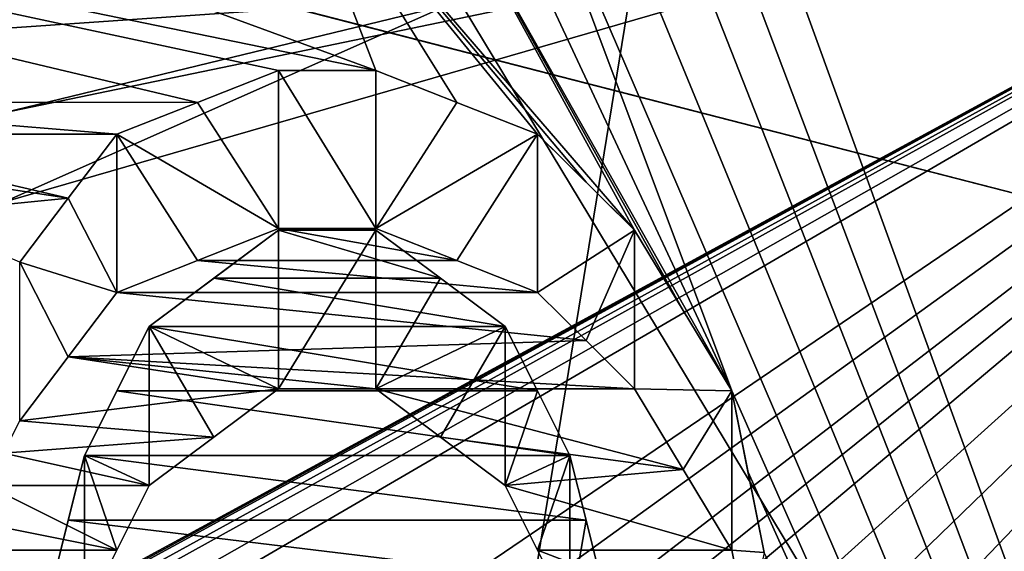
# Model space of a CAD drawing. Header units: millimetres. Extents: x -122 to 122, y -98 to 94.
# Tile 459 of 533: x 70.05 to 73.29, y 10.56 to 12.31. Entities that reach past the tile are written whole.
import ezdxf

# ---------------------------------------------------------------- set-up
doc = ezdxf.new("R2010")
doc.units = ezdxf.units.MM
doc.header["$LTSCALE"] = 26.699852
for name, color, linetype in [('1004', 7, 'CONTINUOUS'), ('1006', 7, 'CONTINUOUS'), ('1133', 7, 'CONTINUOUS'), ('1150', 7, 'CONTINUOUS'), ('1458', 7, 'CONTINUOUS'), ('1589', 7, 'CONTINUOUS'), ('1590', 7, 'CONTINUOUS'), ('1591', 7, 'CONTINUOUS'), ('1592', 7, 'CONTINUOUS'), ('1593', 7, 'CONTINUOUS'), ('1594', 7, 'CONTINUOUS'), ('1595', 7, 'CONTINUOUS'), ('1622', 7, 'CONTINUOUS'), ('1623', 7, 'CONTINUOUS'), ('1624', 7, 'CONTINUOUS'), ('1625', 7, 'CONTINUOUS'), ('1626', 7, 'CONTINUOUS'), ('1627', 7, 'CONTINUOUS'), ('1628', 7, 'CONTINUOUS'), ('1736', 7, 'CONTINUOUS'), ('1737', 7, 'CONTINUOUS'), ('4178', 7, 'CONTINUOUS'), ('4195', 7, 'CONTINUOUS'), ('4781', 7, 'CONTINUOUS'), ('4782', 7, 'CONTINUOUS'), ('4791', 7, 'CONTINUOUS'), ('4792', 7, 'CONTINUOUS'), ('4793', 7, 'CONTINUOUS'), ('4794', 7, 'CONTINUOUS'), ('5236', 7, 'CONTINUOUS'), ('5239', 7, 'CONTINUOUS'), ('949', 7, 'CONTINUOUS'), ('950', 7, 'CONTINUOUS'), ('967', 7, 'CONTINUOUS'), ('969', 7, 'CONTINUOUS')]:
    doc.layers.add(name, color=color, linetype=linetype)

msp = doc.modelspace()

# ---------------------------------------------------------------- linework, layer by layer
at = {"layer": '1004', "color": 250, "linetype": 'Continuous', "true_color": 0x323232}
for points in [[(78.9793, 17.625, -30.5274), (78.9793, 0, -35.25), (68.3207, 17.625, -30.5274), (78.9793, 17.625, -30.5274)], [(68.3207, 17.625, -30.5274), (78.9793, 0, -35.25), (68.3207, 0, -35.25), (68.3207, 17.625, -30.5274)]]:
    msp.add_3dface(points, dxfattribs=at)
at = {"layer": '1006', "color": 250, "linetype": 'Continuous', "true_color": 0x323232}
for points in [[(78.9793, 0, 35.25), (78.9793, 17.625, 30.5274), (68.3207, 0, 35.25), (78.9793, 0, 35.25)], [(68.3207, 0, 35.25), (78.9793, 17.625, 30.5274), (68.3207, 17.625, 30.5274), (68.3207, 0, 35.25)]]:
    msp.add_3dface(points, dxfattribs=at)
at = {"layer": '1133', "color": 250, "linetype": 'Continuous', "true_color": 0x323232}
for points in [[(103.1595, 4.0619, -42.0543), (103.1595, 21.125, -36.5896), (36.8405, 4.0619, -42.0543), (103.1595, 4.0619, -42.0543)], [(36.8405, 4.0619, -42.0543), (103.1595, 21.125, -36.5896), (36.8405, 21.125, -36.5896), (36.8405, 4.0619, -42.0543)]]:
    msp.add_3dface(points, dxfattribs=at)
at = {"layer": '1150', "color": 250, "linetype": 'Continuous', "true_color": 0x323232}
for points in [[(63.7701, 13.6709, -46.2728), (68.6702, 13.0782, -46.4438), (71.2234, 12.142, -46.6973), (63.7701, 13.6709, -46.2728)], [(70.6382, 12.0373, -46.7244), (63.7701, 13.6709, -46.2728), (70.9043, 12.142, -46.6973), (70.6382, 12.0373, -46.7244)], [(63.7701, 13.6709, -46.2728), (70.6382, 12.0373, -46.7244), (69.0957, 12.0374, -46.7243), (63.7701, 13.6709, -46.2728)], [(70.9043, 12.142, -46.6973), (63.7701, 13.6709, -46.2728), (71.2234, 12.142, -46.6973), (70.9043, 12.142, -46.6973)], [(76.2299, 13.6709, -46.2728), (76.2299, 2.4567, -48.1874), (72.1809, 13.594, -46.2954), (76.2299, 13.6709, -46.2728)], [(72.1809, 13.594, -46.2954), (76.2299, 2.4567, -48.1874), (72.0744, 13.4395, -46.3405), (72.1809, 13.594, -46.2954)], [(76.2299, 2.4567, -48.1874), (71.9681, 13.2849, -46.3851), (72.0744, 13.4395, -46.3405), (76.2299, 2.4567, -48.1874)], [(71.9681, 13.2849, -46.3851), (76.2299, 2.4567, -48.1874), (71.8085, 13.1816, -46.4145), (71.9681, 13.2849, -46.3851)], [(71.8085, 13.1816, -46.4145), (76.2299, 2.4567, -48.1874), (71.6489, 13.0782, -46.4438), (71.8085, 13.1816, -46.4145)], [(68.6702, 13.0782, -46.4438), (70.9043, 12.9747, -46.4728), (71.2234, 12.142, -46.6973), (68.6702, 13.0782, -46.4438)], [(71.4893, 13.0264, -46.4583), (71.6489, 13.0782, -46.4438), (72.3936, 11.0899, -46.9582), (71.4893, 13.0264, -46.4583)], [(71.6489, 13.0782, -46.4438), (76.2299, 2.4567, -48.1874), (72.3936, 11.0899, -46.9582), (71.6489, 13.0782, -46.4438)], [(71.3298, 12.9747, -46.4728), (71.4893, 13.0264, -46.4583), (72.3936, 11.0899, -46.9582), (71.3298, 12.9747, -46.4728)], [(70.9043, 12.9747, -46.4728), (71.3298, 12.9747, -46.4728), (72.0745, 11.6175, -46.8305), (70.9043, 12.9747, -46.4728)], [(71.2234, 12.142, -46.6973), (70.9043, 12.9747, -46.4728), (71.4895, 12.0373, -46.7244), (71.2234, 12.142, -46.6973)], [(71.4895, 12.0373, -46.7244), (70.9043, 12.9747, -46.4728), (71.7553, 11.9326, -46.7512), (71.4895, 12.0373, -46.7244)], [(71.7553, 11.9326, -46.7512), (70.9043, 12.9747, -46.4728), (71.915, 11.7751, -46.7911), (71.7553, 11.9326, -46.7512)], [(71.915, 11.7751, -46.7911), (70.9043, 12.9747, -46.4728), (72.0745, 11.6175, -46.8305), (71.915, 11.7751, -46.7911)], [(72.0745, 11.6175, -46.8305), (71.3298, 12.9747, -46.4728), (72.2342, 11.3538, -46.8951), (72.0745, 11.6175, -46.8305)], [(72.2342, 11.3538, -46.8951), (71.3298, 12.9747, -46.4728), (72.3936, 11.0899, -46.9582), (72.2342, 11.3538, -46.8951)], [(70.6382, 12.0373, -46.7244), (70.3723, 11.9326, -46.7512), (69.0957, 12.0374, -46.7243), (70.6382, 12.0373, -46.7244)], [(69.0957, 12.0374, -46.7243), (70.3723, 11.9326, -46.7512), (69.3086, 11.9326, -46.7512), (69.0957, 12.0374, -46.7243)], [(70.3723, 11.9326, -46.7512), (70.2126, 11.7225, -46.8043), (69.3086, 11.9326, -46.7512), (70.3723, 11.9326, -46.7512)], [(69.3086, 11.9326, -46.7512), (70.2126, 11.7225, -46.8043), (69.5213, 11.8277, -46.7779), (69.3086, 11.9326, -46.7512)], [(69.5213, 11.8277, -46.7779), (70.2126, 11.7225, -46.8043), (69.681, 11.67, -46.8174), (69.5213, 11.8277, -46.7779)], [(70.2126, 11.7225, -46.8043), (70.0532, 11.5123, -46.8565), (69.681, 11.67, -46.8174), (70.2126, 11.7225, -46.8043)], [(70.9043, 11.6175, -46.8305), (71.4363, 11.4595, -46.8694), (70.6914, 11.4595, -46.8694), (70.9043, 11.6175, -46.8305)], [(71.2234, 11.6175, -46.8305), (71.4363, 11.4595, -46.8694), (70.9043, 11.6175, -46.8305), (71.2234, 11.6175, -46.8305)], [(70.6914, 11.4595, -46.8694), (71.6489, 11.3013, -46.9078), (70.4787, 11.3013, -46.9078), (70.6914, 11.4595, -46.8694)], [(71.4363, 11.4595, -46.8694), (71.6489, 11.3013, -46.9078), (70.6914, 11.4595, -46.8694), (71.4363, 11.4595, -46.8694)], [(70.4787, 11.3013, -46.9078), (71.7554, 11.0897, -46.9583), (70.3723, 11.0897, -46.9583), (70.4787, 11.3013, -46.9078)], [(71.6489, 11.3013, -46.9078), (71.7554, 11.0897, -46.9583), (70.4787, 11.3013, -46.9078), (71.6489, 11.3013, -46.9078)], [(70.3723, 11.0897, -46.9583), (71.8617, 10.8779, -47.0078), (70.266, 10.8779, -47.0078), (70.3723, 11.0897, -46.9583)], [(71.7554, 11.0897, -46.9583), (71.8617, 10.8779, -47.0078), (70.3723, 11.0897, -46.9583), (71.7554, 11.0897, -46.9583)], [(72.3936, 11.0899, -46.9582), (76.2299, 2.4567, -48.1874), (72.4469, 10.8246, -47.0201), (72.3936, 11.0899, -46.9582)], [(70.2127, 10.6653, -47.0565), (70.266, 10.8779, -47.0078), (71.9149, 10.6653, -47.0565), (70.2127, 10.6653, -47.0565)], [(70.266, 10.8779, -47.0078), (71.8617, 10.8779, -47.0078), (71.9149, 10.6653, -47.0565), (70.266, 10.8779, -47.0078)], [(72.4469, 10.8246, -47.0201), (76.2299, 2.4567, -48.1874), (72.5, 10.559, -47.0805), (72.4469, 10.8246, -47.0201)], [(70.1596, 10.4525, -47.1042), (70.2127, 10.6653, -47.0565), (71.9681, 10.4525, -47.1042), (70.1596, 10.4525, -47.1042)], [(71.9681, 10.4525, -47.1042), (70.2127, 10.6653, -47.0565), (71.9149, 10.6653, -47.0565), (71.9681, 10.4525, -47.1042)]]:
    msp.add_3dface(points, dxfattribs=at)
at = {"layer": '1458', "color": 250, "linetype": 'Continuous', "true_color": 0x323232}
for points in [[(70.6382, 11.5179, -45.8247), (70.9043, 11.6229, -45.7981), (71.4895, 11.5179, -45.8247), (70.6382, 11.5179, -45.8247)], [(70.9043, 11.6229, -45.7981), (71.2234, 11.6229, -45.7981), (71.4895, 11.5179, -45.8247), (70.9043, 11.6229, -45.7981)], [(70.3723, 11.4128, -45.8509), (70.6382, 11.5179, -45.8247), (71.7553, 11.4128, -45.8509), (70.3723, 11.4128, -45.8509)], [(70.6382, 11.5179, -45.8247), (71.4895, 11.5179, -45.8247), (71.7553, 11.4128, -45.8509), (70.6382, 11.5179, -45.8247)], [(70.2126, 11.202, -45.9029), (70.3723, 11.4128, -45.8509), (71.915, 11.2548, -45.89), (70.2126, 11.202, -45.9029)], [(70.3723, 11.4128, -45.8509), (71.7553, 11.4128, -45.8509), (71.915, 11.2548, -45.89), (70.3723, 11.4128, -45.8509)], [(70.2126, 11.202, -45.9029), (71.915, 11.2548, -45.89), (72.0745, 11.0968, -45.9285), (70.2126, 11.202, -45.9029)], [(70.0532, 10.9911, -45.9539), (70.2126, 11.202, -45.9029), (70.9043, 11.0968, -45.9285), (70.0532, 10.9911, -45.9539)], [(70.2126, 11.202, -45.9029), (72.0745, 11.0968, -45.9285), (71.2234, 11.0968, -45.9285), (70.2126, 11.202, -45.9029)], [(70.2126, 11.202, -45.9029), (71.2234, 11.0968, -45.9285), (70.9043, 11.0968, -45.9285), (70.2126, 11.202, -45.9029)], [(70.0532, 10.9911, -45.9539), (70.9043, 11.0968, -45.9285), (70.6913, 10.9382, -45.9665), (70.0532, 10.9911, -45.9539)], [(72.0745, 11.0968, -45.9285), (72.2342, 10.8322, -45.9916), (71.2234, 11.0968, -45.9285), (72.0745, 11.0968, -45.9285)], [(72.2342, 10.8322, -45.9916), (71.4363, 10.9382, -45.9665), (71.2234, 11.0968, -45.9285), (72.2342, 10.8322, -45.9916)], [(70, 10.8853, -45.979), (70.0532, 10.9911, -45.9539), (70.6913, 10.9382, -45.9665), (70, 10.8853, -45.979)], [(70, 10.8853, -45.979), (70.6913, 10.9382, -45.9665), (70.4787, 10.7795, -46.004), (70, 10.8853, -45.979)], [(72.2342, 10.8322, -45.9916), (71.6489, 10.7795, -46.004), (71.4363, 10.9382, -45.9665), (72.2342, 10.8322, -45.9916)], [(69.9468, 10.7795, -46.004), (70, 10.8853, -45.979), (70.4787, 10.7795, -46.004), (69.9468, 10.7795, -46.004)], [(72.2342, 10.8322, -45.9916), (72.3936, 10.5673, -46.0532), (71.6489, 10.7795, -46.004), (72.2342, 10.8322, -45.9916)], [(69.9468, 10.7795, -46.004), (70.3722, 10.5672, -46.0532), (69.3085, 10.7795, -46.004), (69.9468, 10.7795, -46.004)], [(70.3722, 10.5672, -46.0532), (69.4682, 10.5671, -46.0532), (69.3085, 10.7795, -46.004), (70.3722, 10.5672, -46.0532)], [(69.9468, 10.7795, -46.004), (70.4787, 10.7795, -46.004), (70.3722, 10.5672, -46.0532), (69.9468, 10.7795, -46.004)], [(72.3936, 10.5673, -46.0532), (71.7554, 10.5672, -46.0532), (71.6489, 10.7795, -46.004), (72.3936, 10.5673, -46.0532)], [(70.3722, 10.5672, -46.0532), (70.266, 10.3547, -46.1014), (69.4682, 10.5671, -46.0532), (70.3722, 10.5672, -46.0532)], [(70.266, 10.3547, -46.1014), (69.6277, 10.3547, -46.1014), (69.4682, 10.5671, -46.0532), (70.266, 10.3547, -46.1014)], [(72.3936, 10.5673, -46.0532), (72.4469, 10.3011, -46.1134), (71.7554, 10.5672, -46.0532), (72.3936, 10.5673, -46.0532)], [(72.4469, 10.3011, -46.1134), (71.8617, 10.3547, -46.1014), (71.7554, 10.5672, -46.0532), (72.4469, 10.3011, -46.1134)]]:
    msp.add_3dface(points, dxfattribs=at)
at = {"layer": '1589', "color": 250, "linetype": 'Continuous', "true_color": 0x323232}
for points in [[(70.2126, 11.7225, -46.8043), (70.3723, 11.9326, -46.7512), (70.3723, 11.4128, -45.8509), (70.2126, 11.7225, -46.8043)], [(70.0532, 11.5123, -46.8565), (70.2126, 11.7225, -46.8043), (70.3723, 11.4128, -45.8509), (70.0532, 11.5123, -46.8565)], [(70.0532, 10.9911, -45.9539), (70.0532, 11.5123, -46.8565), (70.2126, 11.202, -45.9029), (70.0532, 10.9911, -45.9539)], [(70.2126, 11.202, -45.9029), (70.0532, 11.5123, -46.8565), (70.3723, 11.4128, -45.8509), (70.2126, 11.202, -45.9029)]]:
    msp.add_3dface(points, dxfattribs=at)
at = {"layer": '1590', "color": 250, "linetype": 'Continuous', "true_color": 0x323232}
for points in [[(70.6382, 12.0373, -46.7244), (70.9043, 12.142, -46.6973), (70.9043, 11.6229, -45.7981), (70.6382, 12.0373, -46.7244)], [(70.3723, 11.9326, -46.7512), (70.6382, 12.0373, -46.7244), (70.9043, 11.6229, -45.7981), (70.3723, 11.9326, -46.7512)], [(70.3723, 11.4128, -45.8509), (70.3723, 11.9326, -46.7512), (70.6382, 11.5179, -45.8247), (70.3723, 11.4128, -45.8509)], [(70.6382, 11.5179, -45.8247), (70.3723, 11.9326, -46.7512), (70.9043, 11.6229, -45.7981), (70.6382, 11.5179, -45.8247)]]:
    msp.add_3dface(points, dxfattribs=at)
at = {"layer": '1591', "color": 250, "linetype": 'Continuous', "true_color": 0x323232}
for points in [[(70.9043, 12.142, -46.6973), (71.2234, 12.142, -46.6973), (71.2234, 11.6229, -45.7981), (70.9043, 12.142, -46.6973)], [(70.9043, 11.6229, -45.7981), (70.9043, 12.142, -46.6973), (71.2234, 11.6229, -45.7981), (70.9043, 11.6229, -45.7981)]]:
    msp.add_3dface(points, dxfattribs=at)
at = {"layer": '1592', "color": 250, "linetype": 'Continuous', "true_color": 0x323232}
for points in [[(71.2234, 12.142, -46.6973), (71.4895, 12.0373, -46.7244), (71.2234, 11.6229, -45.7981), (71.2234, 12.142, -46.6973)], [(71.7553, 11.9326, -46.7512), (71.2234, 11.6229, -45.7981), (71.4895, 12.0373, -46.7244), (71.7553, 11.9326, -46.7512)], [(71.2234, 11.6229, -45.7981), (71.7553, 11.9326, -46.7512), (71.4895, 11.5179, -45.8247), (71.2234, 11.6229, -45.7981)], [(71.4895, 11.5179, -45.8247), (71.7553, 11.9326, -46.7512), (71.7553, 11.4128, -45.8509), (71.4895, 11.5179, -45.8247)]]:
    msp.add_3dface(points, dxfattribs=at)
at = {"layer": '1593', "color": 250, "linetype": 'Continuous', "true_color": 0x323232}
for points in [[(71.7553, 11.9326, -46.7512), (71.915, 11.7751, -46.7911), (72.0745, 11.6175, -46.8305), (71.7553, 11.9326, -46.7512)], [(71.7553, 11.9326, -46.7512), (72.0745, 11.6175, -46.8305), (71.7553, 11.4128, -45.8509), (71.7553, 11.9326, -46.7512)], [(71.7553, 11.4128, -45.8509), (72.0745, 11.6175, -46.8305), (71.915, 11.2548, -45.89), (71.7553, 11.4128, -45.8509)], [(71.915, 11.2548, -45.89), (72.0745, 11.6175, -46.8305), (72.0745, 11.0968, -45.9285), (71.915, 11.2548, -45.89)]]:
    msp.add_3dface(points, dxfattribs=at)
at = {"layer": '1594', "color": 250, "linetype": 'Continuous', "true_color": 0x323232}
for points in [[(72.0745, 11.6175, -46.8305), (72.2342, 11.3538, -46.8951), (72.3936, 11.0899, -46.9582), (72.0745, 11.6175, -46.8305)], [(72.0745, 11.6175, -46.8305), (72.3936, 11.0899, -46.9582), (72.0745, 11.0968, -45.9285), (72.0745, 11.6175, -46.8305)], [(72.0745, 11.0968, -45.9285), (72.3936, 11.0899, -46.9582), (72.2342, 10.8322, -45.9916), (72.0745, 11.0968, -45.9285)], [(72.2342, 10.8322, -45.9916), (72.3936, 11.0899, -46.9582), (72.3936, 10.5673, -46.0532), (72.2342, 10.8322, -45.9916)]]:
    msp.add_3dface(points, dxfattribs=at)
at = {"layer": '1595', "color": 250, "linetype": 'Continuous', "true_color": 0x323232}
for points in [[(72.3936, 11.0899, -46.9582), (72.4469, 10.8246, -47.0201), (72.5, 10.559, -47.0805), (72.3936, 11.0899, -46.9582)], [(72.3936, 11.0899, -46.9582), (72.5, 10.559, -47.0805), (72.3936, 10.5673, -46.0532), (72.3936, 11.0899, -46.9582)], [(72.3936, 10.5673, -46.0532), (72.5, 10.559, -47.0805), (72.4469, 10.3011, -46.1134), (72.3936, 10.5673, -46.0532)]]:
    msp.add_3dface(points, dxfattribs=at)
at = {"layer": '1622', "color": 250, "linetype": 'Continuous', "true_color": 0x323232}
for points in [[(71.9149, 10.6653, -47.0565), (71.8617, 10.8779, -47.0078), (71.8617, 10.3547, -46.1014), (71.9149, 10.6653, -47.0565)], [(71.9681, 10.4525, -47.1042), (71.9149, 10.6653, -47.0565), (71.8617, 10.3547, -46.1014), (71.9681, 10.4525, -47.1042)]]:
    msp.add_3dface(points, dxfattribs=at)
at = {"layer": '1623', "color": 250, "linetype": 'Continuous', "true_color": 0x323232}
for points in [[(71.7554, 11.0897, -46.9583), (71.6489, 11.3013, -46.9078), (71.6489, 10.7795, -46.004), (71.7554, 11.0897, -46.9583)], [(71.8617, 10.8779, -47.0078), (71.7554, 11.0897, -46.9583), (71.6489, 10.7795, -46.004), (71.8617, 10.8779, -47.0078)], [(71.7554, 10.5672, -46.0532), (71.8617, 10.8779, -47.0078), (71.6489, 10.7795, -46.004), (71.7554, 10.5672, -46.0532)], [(71.8617, 10.3547, -46.1014), (71.8617, 10.8779, -47.0078), (71.7554, 10.5672, -46.0532), (71.8617, 10.3547, -46.1014)]]:
    msp.add_3dface(points, dxfattribs=at)
at = {"layer": '1624', "color": 250, "linetype": 'Continuous', "true_color": 0x323232}
for points in [[(71.4363, 11.4595, -46.8694), (71.2234, 11.6175, -46.8305), (71.2234, 11.0968, -45.9285), (71.4363, 11.4595, -46.8694)], [(71.6489, 11.3013, -46.9078), (71.4363, 11.4595, -46.8694), (71.2234, 11.0968, -45.9285), (71.6489, 11.3013, -46.9078)], [(71.4363, 10.9382, -45.9665), (71.6489, 11.3013, -46.9078), (71.2234, 11.0968, -45.9285), (71.4363, 10.9382, -45.9665)], [(71.6489, 10.7795, -46.004), (71.6489, 11.3013, -46.9078), (71.4363, 10.9382, -45.9665), (71.6489, 10.7795, -46.004)]]:
    msp.add_3dface(points, dxfattribs=at)
at = {"layer": '1625', "color": 250, "linetype": 'Continuous', "true_color": 0x323232}
for points in [[(71.2234, 11.6175, -46.8305), (70.9043, 11.6175, -46.8305), (70.9043, 11.0968, -45.9285), (71.2234, 11.6175, -46.8305)], [(71.2234, 11.0968, -45.9285), (71.2234, 11.6175, -46.8305), (70.9043, 11.0968, -45.9285), (71.2234, 11.0968, -45.9285)]]:
    msp.add_3dface(points, dxfattribs=at)
at = {"layer": '1626', "color": 250, "linetype": 'Continuous', "true_color": 0x323232}
for points in [[(70.9043, 11.6175, -46.8305), (70.6914, 11.4595, -46.8694), (70.4787, 11.3013, -46.9078), (70.9043, 11.6175, -46.8305)], [(70.9043, 11.6175, -46.8305), (70.4787, 11.3013, -46.9078), (70.9043, 11.0968, -45.9285), (70.9043, 11.6175, -46.8305)], [(70.9043, 11.0968, -45.9285), (70.4787, 11.3013, -46.9078), (70.6913, 10.9382, -45.9665), (70.9043, 11.0968, -45.9285)], [(70.6913, 10.9382, -45.9665), (70.4787, 11.3013, -46.9078), (70.4787, 10.7795, -46.004), (70.6913, 10.9382, -45.9665)]]:
    msp.add_3dface(points, dxfattribs=at)
at = {"layer": '1627', "color": 250, "linetype": 'Continuous', "true_color": 0x323232}
for points in [[(70.4787, 11.3013, -46.9078), (70.3723, 11.0897, -46.9583), (70.266, 10.8779, -47.0078), (70.4787, 11.3013, -46.9078)], [(70.4787, 11.3013, -46.9078), (70.266, 10.8779, -47.0078), (70.4787, 10.7795, -46.004), (70.4787, 11.3013, -46.9078)], [(70.4787, 10.7795, -46.004), (70.266, 10.8779, -47.0078), (70.3722, 10.5672, -46.0532), (70.4787, 10.7795, -46.004)], [(70.3722, 10.5672, -46.0532), (70.266, 10.8779, -47.0078), (70.266, 10.3547, -46.1014), (70.3722, 10.5672, -46.0532)]]:
    msp.add_3dface(points, dxfattribs=at)
at = {"layer": '1628', "color": 250, "linetype": 'Continuous', "true_color": 0x323232}
for points in [[(70.266, 10.8779, -47.0078), (70.2127, 10.6653, -47.0565), (70.1596, 10.4525, -47.1042), (70.266, 10.8779, -47.0078)], [(70.266, 10.8779, -47.0078), (70.1596, 10.4525, -47.1042), (70.266, 10.3547, -46.1014), (70.266, 10.8779, -47.0078)]]:
    msp.add_3dface(points, dxfattribs=at)
at = {"layer": '1736', "color": 250, "linetype": 'Continuous', "true_color": 0x323232}
for points in [[(31.5, 14.6011, -44.9374), (108.5, -4.939, -46.9912), (31.5, -4.939, -46.9912), (31.5, 14.6011, -44.9374)], [(108.5, 14.6011, -44.9374), (108.5, -4.939, -46.9912), (31.5, 14.6011, -44.9374), (108.5, 14.6011, -44.9374)]]:
    msp.add_3dface(points, dxfattribs=at)
at = {"layer": '1737', "color": 250, "linetype": 'Continuous', "true_color": 0x323232}
for points in [[(108.5, 15.2191, -46.8395), (108.5, -5.148, -48.9802), (31.5, 15.2191, -46.8395), (108.5, 15.2191, -46.8395)], [(31.5, 15.2191, -46.8395), (108.5, -5.148, -48.9802), (31.5, -5.148, -48.9802), (31.5, 15.2191, -46.8395)]]:
    msp.add_3dface(points, dxfattribs=at)
at = {"layer": '4178', "color": 250, "linetype": 'Continuous', "true_color": 0x323232}
for points in [[(103.1595, 21.125, 36.5896), (103.1595, 4.0619, 42.0543), (36.8405, 21.125, 36.5896), (103.1595, 21.125, 36.5896)], [(36.8405, 21.125, 36.5896), (103.1595, 4.0619, 42.0543), (36.8405, 4.0619, 42.0543), (36.8405, 21.125, 36.5896)]]:
    msp.add_3dface(points, dxfattribs=at)
at = {"layer": '4195', "color": 250, "linetype": 'Continuous', "true_color": 0x323232}
for points in [[(76.2299, 13.6709, 46.2728), (63.7701, 13.6709, 46.2728), (68.2447, 9.3366, 47.3381), (76.2299, 13.6709, 46.2728)], [(68.4573, 9.4444, 47.3167), (76.2299, 13.6709, 46.2728), (68.2447, 9.3366, 47.3381), (68.4573, 9.4444, 47.3167)], [(68.6702, 9.5523, 47.295), (76.2299, 13.6709, 46.2728), (68.4573, 9.4444, 47.3167), (68.6702, 9.5523, 47.295)], [(68.6702, 9.5523, 47.295), (68.8297, 9.6061, 47.2841), (76.2299, 13.6709, 46.2728), (68.6702, 9.5523, 47.295)], [(68.9894, 9.6599, 47.2731), (76.2299, 13.6709, 46.2728), (68.8297, 9.6061, 47.2841), (68.9894, 9.6599, 47.2731)], [(68.9894, 9.6599, 47.2731), (69.2552, 9.7137, 47.2621), (76.2299, 13.6709, 46.2728), (68.9894, 9.6599, 47.2731)], [(69.5213, 9.7674, 47.251), (76.2299, 13.6709, 46.2728), (69.2552, 9.7137, 47.2621), (69.5213, 9.7674, 47.251)], [(70.4787, 9.7674, 47.251), (76.2299, 13.6709, 46.2728), (69.5213, 9.7674, 47.251), (70.4787, 9.7674, 47.251)], [(70.7448, 9.7137, 47.2621), (76.2299, 13.6709, 46.2728), (70.4787, 9.7674, 47.251), (70.7448, 9.7137, 47.2621)], [(71.0106, 9.6599, 47.2731), (76.2299, 13.6709, 46.2728), (70.7448, 9.7137, 47.2621), (71.0106, 9.6599, 47.2731)], [(71.1703, 9.6061, 47.2841), (76.2299, 13.6709, 46.2728), (71.0106, 9.6599, 47.2731), (71.1703, 9.6061, 47.2841)], [(71.3832, 4.6798, 48.0225), (76.2299, 13.6709, 46.2728), (71.117, 4.7937, 48.0113), (71.3832, 4.6798, 48.0225)], [(71.117, 4.7937, 48.0113), (76.2299, 13.6709, 46.2728), (72.0745, 6.5946, 47.7972), (71.117, 4.7937, 48.0113)], [(71.3298, 9.5523, 47.295), (76.2299, 13.6709, 46.2728), (71.1703, 9.6061, 47.2841), (71.3298, 9.5523, 47.295)], [(71.5427, 9.4444, 47.3167), (76.2299, 13.6709, 46.2728), (71.3298, 9.5523, 47.295), (71.5427, 9.4444, 47.3167)], [(71.6489, 4.566, 48.0335), (76.2299, 13.6709, 46.2728), (71.3832, 4.6798, 48.0225), (71.6489, 4.566, 48.0335)], [(71.7553, 9.3366, 47.3381), (76.2299, 13.6709, 46.2728), (71.5427, 9.4444, 47.3167), (71.7553, 9.3366, 47.3381)], [(71.8619, 4.3946, 48.0495), (76.2299, 13.6709, 46.2728), (71.6489, 4.566, 48.0335), (71.8619, 4.3946, 48.0495)], [(71.915, 9.1743, 47.3698), (76.2299, 13.6709, 46.2728), (71.7553, 9.3366, 47.3381), (71.915, 9.1743, 47.3698)], [(72.0745, 4.2232, 48.0648), (76.2299, 13.6709, 46.2728), (71.8619, 4.3946, 48.0495), (72.0745, 4.2232, 48.0648)], [(72.0745, 9.012, 47.4009), (76.2299, 13.6709, 46.2728), (71.915, 9.1743, 47.3698), (72.0745, 9.012, 47.4009)], [(72.2343, 3.936, 48.0892), (76.2299, 13.6709, 46.2728), (72.0745, 4.2232, 48.0648), (72.2343, 3.936, 48.0892)], [(72.0745, 6.5946, 47.7972), (76.2299, 13.6709, 46.2728), (72.2338, 6.8723, 47.7581), (72.0745, 6.5946, 47.7972)], [(72.2343, 8.7403, 47.4518), (76.2299, 13.6709, 46.2728), (72.0745, 9.012, 47.4009), (72.2343, 8.7403, 47.4518)], [(72.2338, 6.8723, 47.7581), (76.2299, 13.6709, 46.2728), (72.3936, 7.1499, 47.7173), (72.2338, 6.8723, 47.7581)], [(72.3936, 3.6489, 48.1118), (76.2299, 13.6709, 46.2728), (72.2343, 3.936, 48.0892), (72.3936, 3.6489, 48.1118)], [(72.3936, 8.4684, 47.501), (76.2299, 13.6709, 46.2728), (72.2343, 8.7403, 47.4518), (72.3936, 8.4684, 47.501)], [(72.4469, 3.3599, 48.1329), (76.2299, 13.6709, 46.2728), (72.3936, 3.6489, 48.1118), (72.4469, 3.3599, 48.1329)], [(72.3936, 7.1499, 47.7173), (76.2299, 13.6709, 46.2728), (72.4467, 7.4809, 47.6665), (72.3936, 7.1499, 47.7173)], [(72.4469, 8.1402, 47.5584), (76.2299, 13.6709, 46.2728), (72.3936, 8.4684, 47.501), (72.4469, 8.1402, 47.5584)], [(72.4467, 7.4809, 47.6665), (76.2299, 13.6709, 46.2728), (72.5, 7.8116, 47.6135), (72.4467, 7.4809, 47.6665)], [(72.5, 3.0708, 48.1522), (76.2299, 13.6709, 46.2728), (72.4469, 3.3599, 48.1329), (72.5, 3.0708, 48.1522)], [(72.5, 7.8116, 47.6135), (76.2299, 13.6709, 46.2728), (72.4469, 8.1402, 47.5584), (72.5, 7.8116, 47.6135)], [(76.2299, 2.4567, 48.1874), (76.2299, 13.6709, 46.2728), (72.5, 2.6055, 48.1796), (76.2299, 2.4567, 48.1874)], [(72.5, 2.6055, 48.1796), (76.2299, 13.6709, 46.2728), (72.5, 2.8382, 48.1665), (72.5, 2.6055, 48.1796)], [(72.5, 2.8382, 48.1665), (76.2299, 13.6709, 46.2728), (72.5, 3.0708, 48.1522), (72.5, 2.8382, 48.1665)]]:
    msp.add_3dface(points, dxfattribs=at)
at = {"layer": '4781', "color": 250, "linetype": 'Continuous', "true_color": 0x323232}
for points in [[(31.5, -4.939, 46.9912), (108.5, 14.6011, 44.9374), (31.5, 14.6011, 44.9374), (31.5, -4.939, 46.9912)], [(108.5, -4.939, 46.9912), (108.5, 14.6011, 44.9374), (31.5, -4.939, 46.9912), (108.5, -4.939, 46.9912)]]:
    msp.add_3dface(points, dxfattribs=at)
at = {"layer": '4782', "color": 250, "linetype": 'Continuous', "true_color": 0x323232}
for points in [[(108.5, -5.148, 48.9802), (108.5, 15.2191, 46.8395), (31.5, -5.148, 48.9802), (108.5, -5.148, 48.9802)], [(31.5, -5.148, 48.9802), (108.5, 15.2191, 46.8395), (31.5, 15.2191, 46.8395), (31.5, -5.148, 48.9802)]]:
    msp.add_3dface(points, dxfattribs=at)
at = {"layer": '4791', "color": 150, "linetype": 'Continuous', "true_color": 0x378cff}
for points in [[(22, 10.0141, -43.8712), (22, 28.0584, -35.181), (122, 10.0141, -43.8712), (22, 10.0141, -43.8712)], [(22, 28.0584, -35.181), (122, 28.0584, -35.181), (122, 10.0141, -43.8712), (22, 28.0584, -35.181)]]:
    msp.add_3dface(points, dxfattribs=at)
at = {"layer": '4792', "color": 150, "linetype": 'Continuous', "true_color": 0x378cff}
for points in [[(22, 28.0584, 35.181), (22, 10.0141, 43.8712), (122, 28.0584, 35.181), (22, 28.0584, 35.181)], [(22, 10.0141, 43.8712), (122, 10.0141, 43.8712), (122, 28.0584, 35.181), (22, 10.0141, 43.8712)]]:
    msp.add_3dface(points, dxfattribs=at)
at = {"layer": '4793', "color": 150, "linetype": 'Continuous', "true_color": 0x378cff}
for points in [[(22, 10.2783, 38.3524), (22, 19.854, 34.3853), (122, 10.2783, 38.3524), (22, 10.2783, 38.3524)], [(22, 19.854, 34.3853), (122, 19.854, 34.3853), (122, 10.2783, 38.3524), (22, 19.854, 34.3853)]]:
    msp.add_3dface(points, dxfattribs=at)
at = {"layer": '4794', "color": 150, "linetype": 'Continuous', "true_color": 0x378cff}
for points in [[(22, 19.854, -34.3853), (22, 10.2783, -38.3524), (122, 19.854, -34.3853), (22, 19.854, -34.3853)], [(22, 10.2783, -38.3524), (122, 10.2783, -38.3524), (122, 19.854, -34.3853), (22, 10.2783, -38.3524)]]:
    msp.add_3dface(points, dxfattribs=at)
at = {"layer": '5236', "color": 7, "linetype": 'Continuous', "true_color": 0xf5f5f5}
for points in [[(73.9905, -24.6339, 62.6671), (66.0095, -24.6339, 62.6671), (73.9905, 24.2139, 90.8694), (73.9905, -24.6339, 62.6671)], [(73.9905, 24.2139, 90.8694), (66.0095, -24.6339, 62.6671), (66.0095, 24.2139, 90.8694), (73.9905, 24.2139, 90.8694)]]:
    msp.add_3dface(points, dxfattribs=at)
at = {"layer": '5239', "color": 7, "linetype": 'Continuous', "true_color": 0xf5f5f5}
for points in [[(66.0095, -31.5456, 74.6386), (73.9905, -31.5456, 74.6386), (66.0095, 17.3021, 102.8409), (66.0095, -31.5456, 74.6386)], [(66.0095, 17.3021, 102.8409), (73.9905, -31.5456, 74.6386), (73.9905, 17.3021, 102.8409), (66.0095, 17.3021, 102.8409)]]:
    msp.add_3dface(points, dxfattribs=at)
at = {"layer": '949', "color": 7, "linetype": 'Continuous'}
for points in [[(70, 12.0025, 101.211), (70, 11.7097, 100.1182), (76.3653, 13.5472, 96.9355), (70, 12.0025, 101.211)], [(70, 12.0025, 101.211), (76.3653, 13.5472, 96.9355), (75.7629, 13.1961, 99.1437), (70, 12.0025, 101.211)], [(70, 13.0954, 100.9182), (70, 12.0025, 101.211), (75.7629, 13.1961, 99.1437), (70, 13.0954, 100.9182)]]:
    msp.add_3dface(points, dxfattribs=at)
at = {"layer": '950', "color": 7, "linetype": 'Continuous'}
for points in [[(70, 11.7097, 100.1182), (70, 12.8025, 99.8253), (74.6315, 13.7618, 98.1639), (70, 11.7097, 100.1182)], [(76.3653, 13.5472, 96.9355), (70, 11.7097, 100.1182), (74.6315, 13.7618, 98.1639), (76.3653, 13.5472, 96.9355)]]:
    msp.add_3dface(points, dxfattribs=at)
at = {"layer": '967', "color": 250, "linetype": 'Continuous', "true_color": 0x323232}
for points in [[(107.5, 0, -29.75), (107.5, 14.875, -25.7643), (-107.5, 0, -29.75), (107.5, 0, -29.75)], [(-107.5, 0, -29.75), (107.5, 14.875, -25.7643), (-107.5, 14.875, -25.7643), (-107.5, 0, -29.75)]]:
    msp.add_3dface(points, dxfattribs=at)
at = {"layer": '969', "color": 250, "linetype": 'Continuous', "true_color": 0x323232}
for points in [[(107.5, 14.875, 25.7643), (107.5, 0, 29.75), (-107.5, 14.875, 25.7643), (107.5, 14.875, 25.7643)], [(-107.5, 14.875, 25.7643), (107.5, 0, 29.75), (-107.5, 0, 29.75), (-107.5, 14.875, 25.7643)]]:
    msp.add_3dface(points, dxfattribs=at)

doc.saveas('drawing.dxf')
